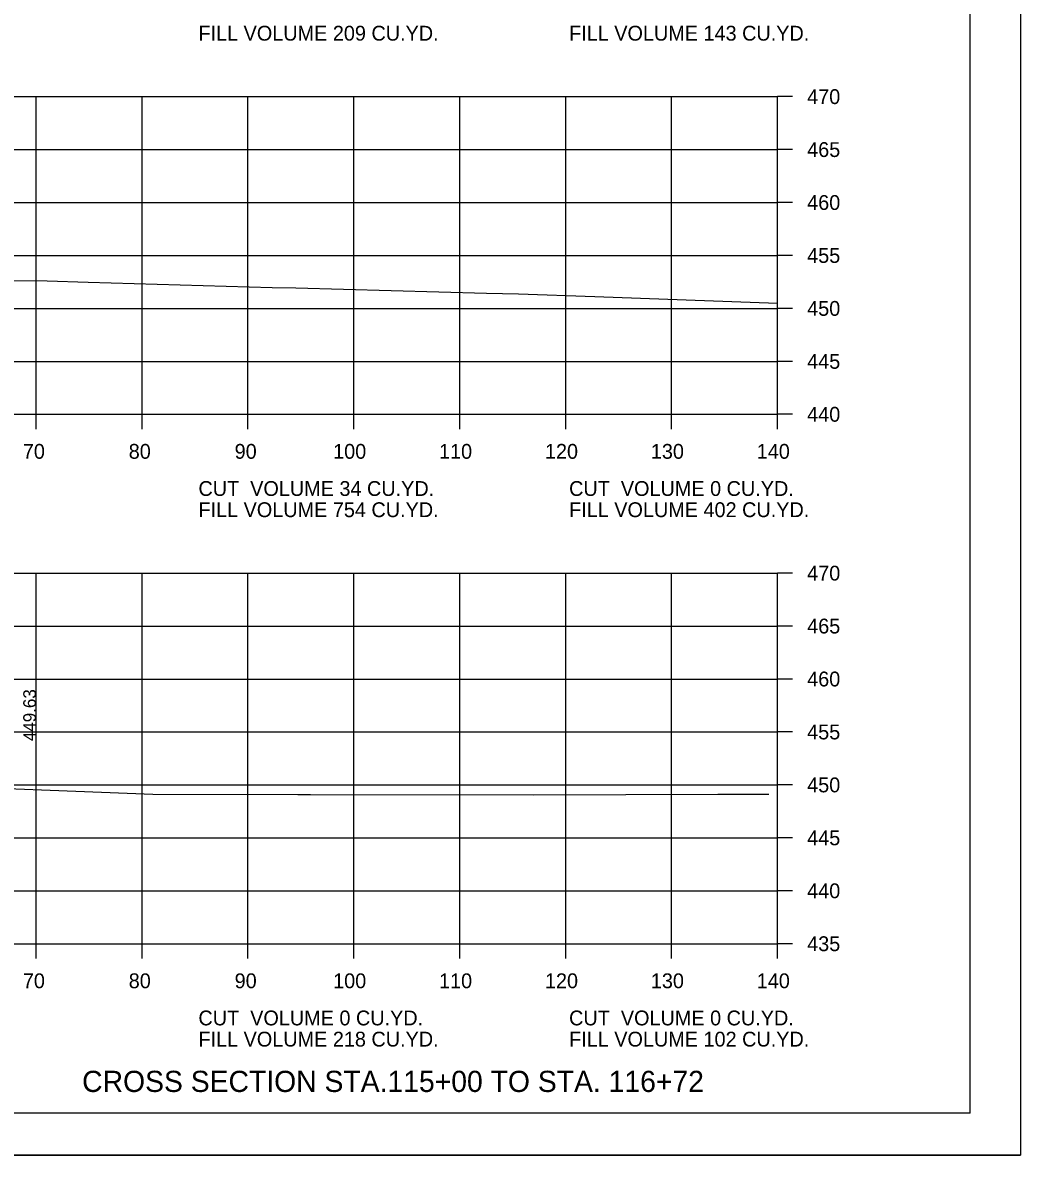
# Model space of a CAD drawing. Extents: x 1538688 to 1540766, y 656250 to 671912.
# Drawn here: x 1538926.9 to 1539021.1, y 658684.6 to 658791.6 of the extents above; entities that cross this region are included whole.
import ezdxf

# ---------------------------------------------------------------- set-up
doc = ezdxf.new("R2010")
doc.units = 0
for name, color, linetype in [('15', 7, 'Continuous'), ('18', 7, 'Continuous'), ('22', 7, 'Continuous'), ('26', 7, 'Continuous'), ('41', 7, 'Continuous'), ('Borings', 7, 'Continuous'), ('Horizontal Alignment', 7, 'Continuous'), ('RipRap', 7, 'Continuous')]:
    doc.layers.add(name, color=color, linetype=linetype)

msp = doc.modelspace()

# ---------------------------------------------------------------- linework, layer by layer
at = {"layer": '18'}
for points in [[(1538916.36, 658767.34), (1538929.23, 658767.2), (1538933.09, 658767.07), (1538950.47, 658766.58), (1538952.71, 658766.55), (1538970.7, 658766.04), (1538973.71, 658765.99), (1538980.93, 658765.73), (1538998.18, 658765.08)], [(1538916.54, 658719.6), (1538939.21, 658718.74), (1538952.9, 658718.68), (1538954.09, 658718.68), (1538975.17, 658718.67), (1538992.55, 658718.73), (1538997.35, 658718.72)]]:
    msp.add_lwpolyline(points, dxfattribs=at)
at = {"layer": '22'}
for p, q in [((1538718.18, 658784.6), (1538998.18, 658784.6)), ((1538718.18, 658784.6), (1538998.18, 658784.6)), ((1538928.18, 658754.6), (1538928.18, 658784.6)), ((1538928.18, 658754.6), (1538928.18, 658784.6)), ((1538938.18, 658754.6), (1538938.18, 658784.6)), ((1538938.18, 658754.6), (1538938.18, 658784.6)), ((1538948.18, 658754.6), (1538948.18, 658784.6)), ((1538948.18, 658754.6), (1538948.18, 658784.6)), ((1538958.18, 658754.6), (1538958.18, 658784.6)), ((1538958.18, 658754.6), (1538958.18, 658784.6)), ((1538968.18, 658754.6), (1538968.18, 658784.6)), ((1538968.18, 658754.6), (1538968.18, 658784.6)), ((1538978.18, 658754.6), (1538978.18, 658784.6)), ((1538978.18, 658754.6), (1538978.18, 658784.6)), ((1538988.18, 658754.6), (1538988.18, 658784.6)), ((1538988.18, 658754.6), (1538988.18, 658784.6)), ((1538998.18, 658754.6), (1538998.18, 658784.6)), ((1538998.18, 658754.6), (1538998.18, 658784.6)), ((1538718.18, 658779.6), (1538998.18, 658779.6)), ((1538718.18, 658779.6), (1538998.18, 658779.6)), ((1538718.18, 658774.6), (1538998.18, 658774.6)), ((1538718.18, 658774.6), (1538998.18, 658774.6)), ((1538718.18, 658769.6), (1538998.18, 658769.6)), ((1538718.18, 658769.6), (1538998.18, 658769.6)), ((1538718.18, 658764.6), (1538998.18, 658764.6)), ((1538718.18, 658764.6), (1538998.18, 658764.6)), ((1538718.18, 658759.6), (1538998.18, 658759.6)), ((1538718.18, 658759.6), (1538998.18, 658759.6)), ((1538718.18, 658754.6), (1538998.18, 658754.6)), ((1538718.18, 658754.6), (1538998.18, 658754.6)), ((1538718.18, 658739.6), (1538998.18, 658739.6)), ((1538928.18, 658704.6), (1538928.18, 658739.6)), ((1538938.18, 658704.6), (1538938.18, 658739.6)), ((1538948.18, 658704.6), (1538948.18, 658739.6)), ((1538958.18, 658704.6), (1538958.18, 658739.6)), ((1538968.18, 658704.6), (1538968.18, 658739.6)), ((1538978.18, 658704.6), (1538978.18, 658739.6)), ((1538988.18, 658704.6), (1538988.18, 658739.6)), ((1538998.18, 658704.6), (1538998.18, 658739.6)), ((1538718.18, 658734.6), (1538998.18, 658734.6)), ((1538718.18, 658729.6), (1538998.18, 658729.6)), ((1538718.18, 658724.6), (1538998.18, 658724.6)), ((1538718.18, 658719.6), (1538998.18, 658719.6)), ((1538718.18, 658714.6), (1538998.18, 658714.6)), ((1538718.18, 658709.6), (1538998.18, 658709.6)), ((1538718.18, 658704.6), (1538998.18, 658704.6))]:
    msp.add_line(p, q, dxfattribs=at)
at = {"layer": '26'}
msp.add_line((1538687.78, 658684.62), (1539021.11, 658684.62), dxfattribs=at)
msp.add_lwpolyline([(1538687.77, 658897.95), (1539021.11, 658897.95), (1539021.11, 658684.62), (1538687.77, 658684.62)], close=True, dxfattribs=at)
at = {"layer": 'Borings'}
for p, q in [((1538998.18, 658754.6), (1538998.18, 658784.6)), ((1538999.58, 658784.6), (1538998.18, 658784.6)), ((1538999.58, 658779.6), (1538998.18, 658779.6)), ((1538999.58, 658774.6), (1538998.18, 658774.6)), ((1538999.58, 658769.6), (1538998.18, 658769.6)), ((1538999.58, 658764.6), (1538998.18, 658764.6)), ((1538999.58, 658759.6), (1538998.18, 658759.6)), ((1538718.18, 658754.6), (1538998.18, 658754.6)), ((1538928.18, 658753.2), (1538928.18, 658754.6)), ((1538938.18, 658753.2), (1538938.18, 658754.6)), ((1538948.18, 658753.2), (1538948.18, 658754.6)), ((1538958.18, 658753.2), (1538958.18, 658754.6)), ((1538968.18, 658753.2), (1538968.18, 658754.6)), ((1538978.18, 658753.2), (1538978.18, 658754.6)), ((1538988.18, 658753.2), (1538988.18, 658754.6)), ((1538998.18, 658753.2), (1538998.18, 658754.6)), ((1538999.58, 658754.6), (1538998.18, 658754.6)), ((1538998.18, 658704.6), (1538998.18, 658739.6)), ((1538999.58, 658739.6), (1538998.18, 658739.6)), ((1538999.58, 658734.6), (1538998.18, 658734.6)), ((1538999.58, 658729.6), (1538998.18, 658729.6)), ((1538999.58, 658724.6), (1538998.18, 658724.6)), ((1538999.58, 658719.6), (1538998.18, 658719.6)), ((1538999.58, 658714.6), (1538998.18, 658714.6)), ((1538999.58, 658709.6), (1538998.18, 658709.6)), ((1538718.18, 658704.6), (1538998.18, 658704.6)), ((1538928.18, 658703.2), (1538928.18, 658704.6)), ((1538938.18, 658703.2), (1538938.18, 658704.6)), ((1538948.18, 658703.2), (1538948.18, 658704.6)), ((1538958.18, 658703.2), (1538958.18, 658704.6)), ((1538968.18, 658703.2), (1538968.18, 658704.6)), ((1538978.18, 658703.2), (1538978.18, 658704.6)), ((1538988.18, 658703.2), (1538988.18, 658704.6)), ((1538998.18, 658703.2), (1538998.18, 658704.6)), ((1538999.58, 658704.6), (1538998.18, 658704.6))]:
    msp.add_line(p, q, dxfattribs=at)
at = {"layer": 'RipRap'}
for q in [(1539016.36, 658894.06), (1538700.18, 658688.6)]:
    msp.add_line((1539016.36, 658688.6), q, dxfattribs=at)

# ---------------------------------------------------------------- texts
at = {"layer": '15'}
msp.add_text('CROSS SECTION STA.115+00 TO STA. 116+72', height=2, dxfattribs=at).set_placement((1538932.52, 658690.6))
at = {"layer": '41'}
msp.add_text('449.63', height=1.2, rotation=90, dxfattribs=at).set_placement((1538928.16, 658723.73))
at = {"layer": 'Horizontal Alignment'}
for s, p in [('FILL VOLUME 209 CU.YD.', (1538943.5, 658789.89)), ('FILL VOLUME 143 CU.YD.', (1538978.5, 658789.89)), ('470', (1539000.98, 658783.9)), ('465', (1539000.98, 658778.9)), ('460', (1539000.98, 658773.9)), ('455', (1539000.98, 658768.9)), ('450', (1539000.98, 658763.9)), ('445', (1539000.98, 658758.9)), ('440', (1539000.98, 658753.9)), ('70', (1538926.92, 658750.4)), ('80', (1538936.92, 658750.4)), ('90', (1538946.92, 658750.4)), ('100', (1538956.22, 658750.4)), ('110', (1538966.22, 658750.4)), ('120', (1538976.22, 658750.4)), ('130', (1538986.22, 658750.4)), ('140', (1538996.22, 658750.4)), ('CUT  VOLUME 34 CU.YD.', (1538943.5, 658746.89)), ('CUT  VOLUME 0 CU.YD.', (1538978.5, 658746.89)), ('FILL VOLUME 754 CU.YD.', (1538943.5, 658744.89)), ('FILL VOLUME 402 CU.YD.', (1538978.5, 658744.89)), ('470', (1539000.98, 658738.9)), ('465', (1539000.98, 658733.9)), ('460', (1539000.98, 658728.9)), ('455', (1539000.98, 658723.9)), ('450', (1539000.98, 658718.9)), ('445', (1539000.98, 658713.9)), ('440', (1539000.98, 658708.9)), ('435', (1539000.98, 658703.9)), ('70', (1538926.92, 658700.4)), ('80', (1538936.92, 658700.4)), ('90', (1538946.92, 658700.4)), ('100', (1538956.22, 658700.4)), ('110', (1538966.22, 658700.4)), ('120', (1538976.22, 658700.4)), ('130', (1538986.22, 658700.4)), ('140', (1538996.22, 658700.4)), ('CUT  VOLUME 0 CU.YD.', (1538943.5, 658696.89)), ('CUT  VOLUME 0 CU.YD.', (1538978.5, 658696.89)), ('FILL VOLUME 218 CU.YD.', (1538943.5, 658694.89)), ('FILL VOLUME 102 CU.YD.', (1538978.5, 658694.89))]:
    msp.add_text(s, height=1.4, dxfattribs=at).set_placement(p)

doc.saveas('drawing.dxf')
